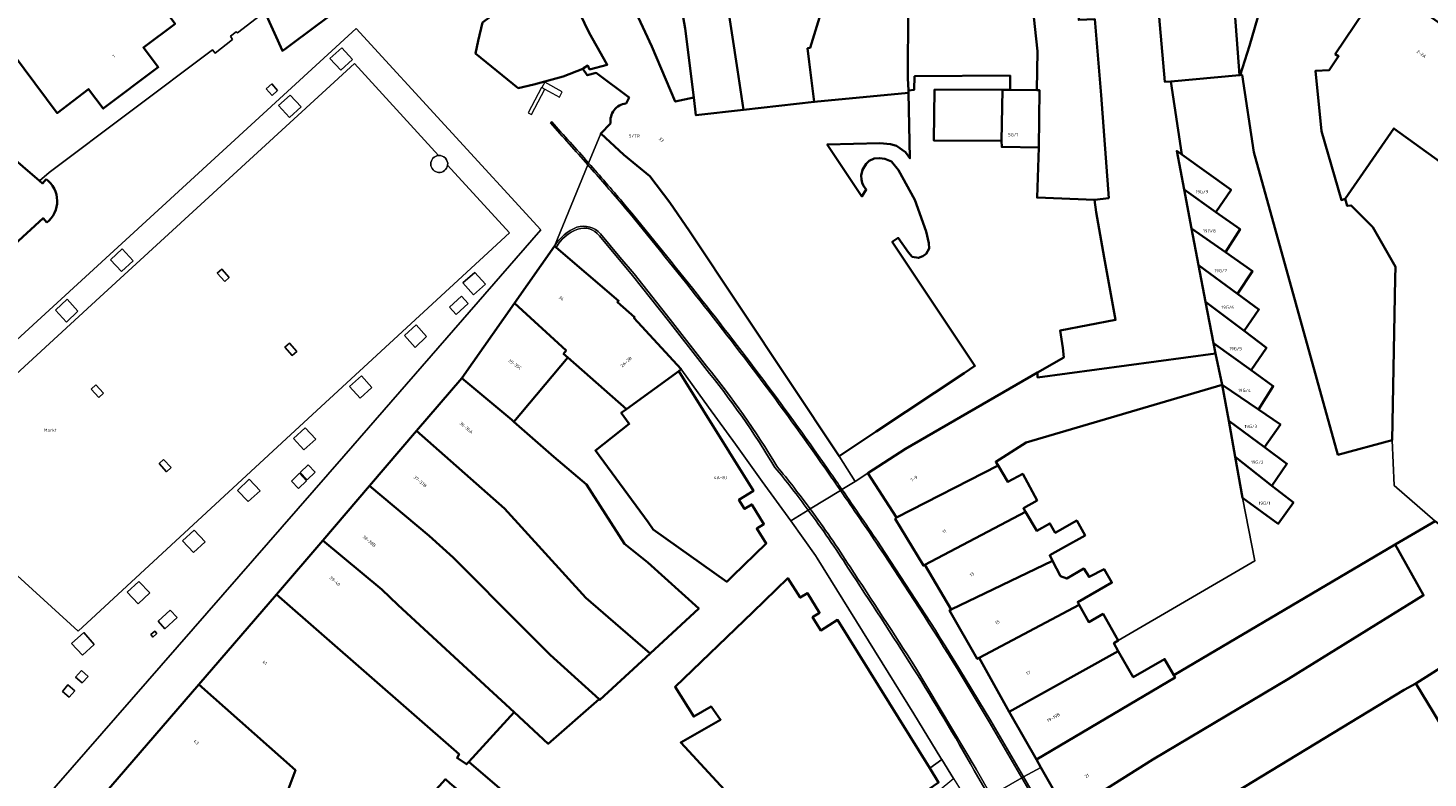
# Model space of a CAD drawing. Header units: metres. Extents: x 197700 to 204338, y 317132 to 325229.
# Tile 707 of 1056: x 202499 to 202656, y 319632 to 319717. Entities that reach past the tile are written whole.
import ezdxf
from ezdxf.enums import TextEntityAlignment as Align

# ---------------------------------------------------------------- set-up
doc = ezdxf.new("R2010")
doc.units = ezdxf.units.M
for name, color, linetype, lineweight in [('B-WE-IE-TERREINAFSCHEIDING_KUNSTMATIG_HEKWERK-G', 20, 'IE-TERREINAFSCHEIDING-KUNSTMATIG', 18), ('B-WE-IE-TERREINAFSCHEIDING_KUNSTMATIG_MUUR-G', 90, 'IE-TERREINAFSCHEIDING-KUNSTMATIG-DICHT', 18), ('B-WE-OG-BEBOUWING-GV', 7, 'Continuous', 35), ('B-WE-OG-BEBOUWING-T18', 10, 'Continuous', 18), ('B-WE-OG-TERREIN_ERF-GV', 7, 'Continuous', 18), ('B-WE-OG-TERREIN_ONBEGROEID-GV', 7, 'Continuous', 18), ('B-WE-OG-TOPOGRAFIE-T18', 10, 'Continuous', 18), ('B-WE-VH-VERHARDING_GESLOTEN-GV', 252, 'Continuous', 18), ('B-WE-VH-VERHARDING_SIERBESTRATING-GV', 252, 'Continuous', 18), ('B-WE-VH-VERHARDING_STRAATBAKSTEEN-GV', 252, 'Continuous', 18)]:
    doc.layers.add(name, color=color, linetype=linetype, lineweight=lineweight)
doc.styles.add('NLCS-ISO-M200-T18', font='NLCS-ISO.ttf', dxfattribs={"height": 0.36})
doc.linetypes.add('IE-TERREINAFSCHEIDING-KUNSTMATIG', pattern='A,4,[82,NLCS.SHX,S=0.75,R=90,X=0,Y=0],4,-2', length=10)
doc.linetypes.add('IE-TERREINAFSCHEIDING-KUNSTMATIG-DICHT', pattern='A,8,-1,[82,NLCS.SHX,S=0.75,R=90,X=0,Y=0],-1', length=10)

msp = doc.modelspace()

# ---------------------------------------------------------------- linework, layer by layer
at = {"layer": 'B-WE-IE-TERREINAFSCHEIDING_KUNSTMATIG_HEKWERK-G'}
for points in [[(202651.702, 319670.298), (202651.896, 319665.199), (202656.511, 319661.197)], [(202634.873, 319663.823), (202636.277, 319656.716), (202620.935, 319647.765)]]:
    msp.add_lwpolyline(points, dxfattribs=at)
at = {"layer": 'B-WE-IE-TERREINAFSCHEIDING_KUNSTMATIG_MUUR-G'}
for points in [[(202556.591, 319709.692), (202558.225, 319708.799), (202558.548, 319709.391), (202556.571, 319710.472), (202556.247, 319709.88)], [(202556.216, 319709.897), (202554.711, 319707.039), (202555.1, 319706.855), (202556.591, 319709.692)], [(202556.216, 319709.897), (202556.247, 319709.88)], [(202556.247, 319709.88), (202556.591, 319709.692)]]:
    msp.add_lwpolyline(points, dxfattribs=at)
at = {"layer": 'B-WE-OG-BEBOUWING-GV'}
for points in [[(202492.445, 319718.2), (202493.117, 319718.721), (202501.871, 319707.018), (202505.371, 319709.718), (202507.032, 319707.514), (202513.196, 319712.159), (202511.535, 319714.363), (202515.096, 319717.051), (202506.212, 319728.762), (202510.505, 319732.02), (202499.206, 319745.489), (202490.303, 319738.769), (202491.643, 319737.008), (202480.684, 319728.681), (202480.586, 319728.607), (202489.938, 319716.258), (202490.397, 319716.614), (202490.667, 319715.909), (202490.898, 319715.186), (202492.946, 319715.99), (202492.717, 319716.56), (202492.581, 319717.102), (202492.479, 319717.624)], [(202523.08, 319722.985), (202525.16, 319718.367), (202527.13, 319713.992), (202527.523, 319714.283), (202531.087, 319716.924), (202533.772, 319718.914), (202542.264, 319725.209), (202542.324, 319725.251), (202542.468, 319725.351), (202527.397, 319739.359), (202525.396, 319737.516), (202518.058, 319734.137)], [(202597.398, 319709.277), (202597.392, 319709.541), (202597.338, 319710.924), (202597.433, 319734.114), (202586.751, 319732.865), (202586.822, 319732.197), (202588.328, 319720.716), (202586.361, 319714.327), (202586.084, 319714.299), (202586.248, 319712.788), (202586.831, 319708.263)], [(202608.81, 319709.607), (202611.79, 319709.591), (202611.887, 319713.951), (202610.512, 319726.85), (202606.476, 319726.736), (202605.847, 319733.883), (202597.933, 319734.173), (202597.433, 319734.114), (202597.338, 319710.924), (202597.392, 319709.541), (202598.055, 319709.631), (202598.09, 319711.154), (202608.801, 319711.224)], [(202605.847, 319733.883), (202606.476, 319726.736), (202610.512, 319726.85), (202611.887, 319713.951), (202611.79, 319709.591), (202612.102, 319709.589), (202612.036, 319703.152), (202611.83, 319697.518), (202618.271, 319697.283), (202619.881, 319697.461), (202619.03, 319709.043), (202618.33, 319717.55), (202616.502, 319717.469), (202616.913, 319725.553), (202615.906, 319725.581), (202615.693, 319733.522)], [(202632.939, 319732.81), (202624.22, 319732.753), (202626.177, 319710.513), (202626.837, 319710.572), (202634.567, 319711.267)], [(202641.253, 319728.104), (202632.939, 319732.81), (202634.567, 319711.267), (202634.63, 319711.273), (202635.683, 319714.554), (202637.802, 319721.958)], [(202575.341, 319730.729), (202570.287, 319730.083), (202571.777, 319719.703), (202572.319, 319716.525), (202573.301, 319708.751), (202573.552, 319706.762), (202578.882, 319707.391), (202578.202, 319711.859)], [(202578.882, 319707.391), (202586.831, 319708.263), (202586.248, 319712.788), (202586.084, 319714.299), (202586.361, 319714.327), (202588.328, 319720.716), (202586.822, 319732.197), (202575.341, 319730.729), (202578.202, 319711.859)], [(202573.301, 319708.751), (202572.319, 319716.525), (202571.777, 319719.703), (202570.287, 319730.083), (202562.962, 319726.124), (202566.828, 319718.27), (202568.613, 319714.484), (202571.228, 319708.298)], [(202634.63, 319711.273), (202634.841, 319711.292), (202636.173, 319702.635), (202645.607, 319668.64), (202651.702, 319670.298), (202652.021, 319688.429), (202652.044, 319689.751), (202649.51, 319694.205), (202647.08, 319696.639), (202646.638, 319696.581), (202646.416, 319697.366), (202645.995, 319697.245), (202643.772, 319704.972), (202643.074, 319711.747), (202644.6, 319711.832), (202645.666, 319713.389), (202645.296, 319713.638), (202650.653, 319721.609), (202641.546, 319727.938), (202641.253, 319728.104), (202637.802, 319721.958), (202635.683, 319714.554)], [(202549.603, 319717.198), (202549.122, 319715.138), (202548.808, 319713.69), (202553.6, 319709.827), (202555.336, 319710.225), (202558.655, 319711.134), (202560.843, 319711.995), (202560.938, 319712.061), (202561.399, 319712.342), (202561.617, 319711.924), (202563.588, 319712.442), (202563.203, 319713.122), (202561.568, 319716.011), (202558.024, 319723.455)], [(202650.653, 319721.609), (202645.296, 319713.638), (202645.666, 319713.389), (202644.6, 319711.832), (202643.074, 319711.747), (202643.772, 319704.972), (202645.995, 319697.245), (202646.416, 319697.366), (202651.892, 319705.295), (202659.411, 319699.865), (202665.964, 319709.632), (202666.379, 319710.258), (202662.422, 319713.033), (202662.516, 319713.234), (202657.694, 319716.639), (202652.039, 319720.631), (202650.781, 319721.52)], [(202607.951, 319709.612), (202600.328, 319709.654), (202600.235, 319703.935), (202607.858, 319703.884)], [(202611.79, 319709.591), (202608.81, 319709.607), (202607.951, 319709.612), (202607.858, 319703.884), (202607.874, 319703.217), (202612.036, 319703.152), (202612.102, 319709.589)], [(202628.084, 319702.35), (202627.504, 319702.766), (202628.332, 319698.44), (202631.909, 319695.9), (202633.606, 319698.386)], [(202632.985, 319691.38), (202634.625, 319693.971), (202631.909, 319695.9), (202628.332, 319698.44), (202629.173, 319694.049)], [(202629.96, 319689.938), (202634.345, 319686.712), (202636.01, 319689.262), (202632.985, 319691.38), (202629.173, 319694.049)], [(202557.674, 319692.084), (202553.164, 319685.654), (202558.972, 319680.346), (202558.697, 319679.975), (202559.175, 319679.554), (202565.737, 319673.769), (202571.634, 319678.038), (202571.881, 319678.265), (202566.586, 319684.024), (202566.664, 319684.105), (202564.729, 319685.781), (202564.865, 319685.94), (202557.847, 319691.936)], [(202635.077, 319682.548), (202636.728, 319684.959), (202634.345, 319686.712), (202629.96, 319689.938), (202630.747, 319685.825)], [(202553.164, 319685.654), (202547.277, 319677.261), (202552.87, 319672.57), (202553.112, 319672.357), (202559.175, 319679.554), (202558.697, 319679.975), (202558.972, 319680.346)], [(202635.077, 319682.548), (202630.747, 319685.825), (202631.638, 319681.171), (202635.848, 319678.14), (202637.574, 319680.658)], [(202670.694, 319640.72), (202667.973, 319645.357), (202673.877, 319648.088), (202706.076, 319664.251), (202713.318, 319675.071), (202713.827, 319675.776), (202713.455, 319676.046), (202713.955, 319676.738), (202713.192, 319677.287), (202705.125, 319683.094), (202700.39, 319676.339), (202697.024, 319678.381), (202691.368, 319675.061), (202691.218, 319675.226), (202687.416, 319672.861), (202661.906, 319656.99), (202661.305, 319656.446), (202665.302, 319649.907), (202654.331, 319642.972), (202656.347, 319639.628), (202659.69, 319634.083)], [(202636.677, 319673.73), (202638.337, 319676.348), (202635.848, 319678.14), (202631.638, 319681.171), (202631.862, 319680.002), (202632.62, 319676.482)], [(202611.875, 319677.869), (202597.062, 319669.293), (202592.857, 319666.587), (202596.071, 319661.594), (202607.456, 319667.42), (202607.19, 319667.859), (202610.616, 319670.01), (202632.62, 319676.482), (202631.862, 319680.002), (202611.886, 319677.322)], [(202553.112, 319672.357), (202552.87, 319672.57), (202547.277, 319677.261), (202542.192, 319671.316), (202552.06, 319662.6), (202561.181, 319652.563), (202568.408, 319646.326), (202573.856, 319651.379), (202568.154, 319656.529), (202565.546, 319658.638), (202561.262, 319665.304), (202557.598, 319668.404)], [(202565.737, 319673.769), (202565.162, 319673.349), (202566.069, 319672.105), (202562.272, 319669.104), (202568.182, 319661.074), (202568.764, 319660.258), (202577.005, 319654.375), (202577.656, 319655.007), (202581.434, 319658.673), (202580.378, 319660.353), (202581.177, 319660.849), (202579.805, 319663.058), (202579.007, 319662.562), (202578.374, 319663.582), (202579.988, 319664.584), (202571.634, 319678.038)], [(202637.349, 319669.493), (202639.146, 319672.023), (202636.677, 319673.73), (202632.62, 319676.482), (202633.339, 319672.44)], [(202568.408, 319646.326), (202561.181, 319652.563), (202552.06, 319662.6), (202542.192, 319671.316), (202536.926, 319665.16), (202543.595, 319659.534), (202546.306, 319657.102), (202554.269, 319649.101), (202557.178, 319646.165), (202562.693, 319641.181), (202562.778, 319641.104)], [(202638.189, 319665.162), (202639.877, 319667.635), (202637.349, 319669.493), (202633.339, 319672.44), (202634.055, 319668.418)], [(202634.873, 319663.823), (202638.907, 319660.889), (202640.596, 319663.266), (202638.189, 319665.162), (202634.055, 319668.418)], [(202611.84, 319663.52), (202610.224, 319666.499), (202608.561, 319665.597), (202607.456, 319667.42), (202596.071, 319661.594), (202595.922, 319661.44), (202599.071, 319656.195), (202599.242, 319656.298), (202610.544, 319662.222), (202610.305, 319662.626)], [(202554.269, 319649.101), (202546.306, 319657.102), (202543.595, 319659.534), (202536.926, 319665.16), (202531.681, 319659.029), (202538.277, 319653.516), (202540.079, 319651.805), (202549.385, 319643.198), (202553.141, 319639.724), (202556.967, 319636.186), (202562.693, 319641.181), (202557.178, 319646.165)], [(202599.242, 319656.298), (202602.196, 319651.27), (202613.582, 319656.725), (202613.255, 319657.364), (202614.797, 319658.23), (202617.216, 319659.588), (202616.286, 319661.243), (202613.867, 319659.884), (202613.278, 319660.932), (202611.795, 319660.102), (202610.544, 319662.222)], [(202615.227, 319628.363), (202619.134, 319621.534), (202623.474, 319624.017), (202627.093, 319626.472), (202653.025, 319642.25), (202654.331, 319642.972), (202665.302, 319649.907), (202661.305, 319656.446), (202661.906, 319656.99), (202660.991, 319657.703), (202657.462, 319660.455), (202656.511, 319661.197), (202652.021, 319658.549), (202655.212, 319652.872), (202640.05, 319643.478), (202624.815, 319634.405)], [(202526.479, 319652.948), (202546.959, 319635.016), (202546.737, 319634.599), (202547.789, 319633.885), (202548.041, 319634.16), (202553.141, 319639.724), (202549.385, 319643.198), (202540.079, 319651.805), (202538.277, 319653.516), (202531.681, 319659.029)], [(202611.757, 319634.429), (202612.27, 319633.531), (202615.227, 319628.363), (202624.815, 319634.405), (202640.05, 319643.478), (202655.212, 319652.872), (202652.021, 319658.549), (202627.174, 319643.899), (202627.321, 319643.644)], [(202616.56, 319651.797), (202616.391, 319652.104), (202620.231, 319654.282), (202619.361, 319655.8), (202617.674, 319654.92), (202617.076, 319655.865), (202615.161, 319654.732), (202614.466, 319654.997), (202613.582, 319656.725), (202602.196, 319651.27), (202602.005, 319651.161), (202605.127, 319645.723), (202605.326, 319645.821)], [(202587.258, 319619.372), (202590.567, 319621.646), (202593.506, 319623.666), (202601.116, 319628.896), (202600.144, 319630.38), (202599.683, 319631.083), (202600.775, 319631.837), (202599.785, 319633.431), (202589.442, 319650.092), (202587.547, 319648.916), (202586.63, 319650.394), (202587.428, 319650.89), (202586.057, 319653.099), (202585.25, 319652.598), (202583.856, 319654.777), (202579.915, 319650.981), (202571.21, 319642.597), (202573.296, 319639.237), (202575.238, 319640.365), (202576.318, 319638.891), (202571.838, 319636.343), (202586.511, 319620.432), (202586.609, 319620.325)], [(202517.772, 319642.852), (202528.59, 319633.213), (202527.601, 319630.508), (202534.723, 319624.537), (202536.953, 319622.805), (202545.426, 319632.199), (202545.909, 319631.754), (202551.167, 319627.426), (202553.087, 319629.836), (202548.041, 319634.16), (202547.789, 319633.885), (202546.737, 319634.599), (202546.959, 319635.016), (202526.479, 319652.948)], [(202605.326, 319645.821), (202608.711, 319639.768), (202620.92, 319646.595), (202620.462, 319647.466), (202620.935, 319647.765), (202619.233, 319650.763), (202617.63, 319649.853), (202616.56, 319651.797)], [(202610.451, 319636.711), (202611.757, 319634.429), (202627.321, 319643.644), (202627.174, 319643.899), (202626.144, 319645.689), (202622.627, 319643.677), (202620.92, 319646.595), (202608.711, 319639.768)], [(202527.601, 319630.508), (202528.59, 319633.213), (202517.772, 319642.852), (202502.941, 319625.654), (202503.092, 319625.528), (202505.274, 319623.697), (202522.329, 319617.173), (202525.674, 319625.454)]]:
    msp.add_lwpolyline(points, close=True, dxfattribs=at)
for points in [[(202618.33, 319717.55), (202619.03, 319709.043), (202619.881, 319697.461), (202618.271, 319697.283), (202618.456, 319695.902), (202619.355, 319690.813), (202620.638, 319683.781), (202614.434, 319682.598), (202614.716, 319680.654), (202614.821, 319679.574), (202611.875, 319677.869), (202611.886, 319677.322), (202631.862, 319680.002), (202631.638, 319681.171), (202630.747, 319685.825), (202629.96, 319689.938), (202629.173, 319694.049), (202628.332, 319698.44), (202627.504, 319702.766), (202628.084, 319702.35), (202626.837, 319710.572), (202626.177, 319710.513), (202624.22, 319732.753)], [(202558.024, 319723.455), (202561.568, 319716.011), (202563.203, 319713.122), (202563.588, 319712.442), (202561.617, 319711.924), (202561.399, 319712.342), (202560.938, 319712.061), (202560.843, 319711.995), (202561.339, 319711.27), (202562.337, 319711.52), (202566.034, 319708.752), (202565.698, 319708.098)], [(202500.627, 319699.601), (202500.214, 319699.117), (202499.865, 319699.416), (202481.938, 319714.777), (202474.232, 319721.381), (202472.975, 319721.452), (202463.015, 319712.552), (202481.343, 319695.239), (202483.788, 319693.279), (202490.598, 319686.355), (202500.274, 319695.201), (202500.699, 319694.716)], [(202568.37, 319699.913), (202570.615, 319696.98), (202572.817, 319693.739), (202589.608, 319668.472), (202593.773, 319671.24), (202603.639, 319677.797), (202604.866, 319678.612), (202602.759, 319681.774), (202595.575, 319692.554), (202596.247, 319692.987), (202597.413, 319691.361), (202597.831, 319690.876), (202598.515, 319690.753), (202599.016, 319690.934), (202599.393, 319691.194), (202599.707, 319691.805), (202599.673, 319692.41), (202599.401, 319693.732), (202598.115, 319697.271), (202596.264, 319700.599), (202595.492, 319701.574), (202594.756, 319701.885), (202594.152, 319701.956), (202593.546, 319701.914), (202593.003, 319701.657), (202592.665, 319701.328), (202592.247, 319700.64), (202592.103, 319700.013), (202592.124, 319699.566), (202592.207, 319699.175), (202592.358, 319698.84), (202592.652, 319698.42), (202592.172, 319697.661), (202588.283, 319703.495), (202594.173, 319703.647), (202595.376, 319703.513), (202596.058, 319703.325), (202597.074, 319702.624), (202597.558, 319701.941), (202597.398, 319709.277), (202586.831, 319708.263), (202578.882, 319707.391), (202573.552, 319706.762), (202573.301, 319708.751), (202571.228, 319708.298), (202568.613, 319714.484), (202566.828, 319718.27)], [(202563.968, 319705.849), (202562.864, 319704.725), (202565.456, 319702.334), (202568.37, 319699.913)]]:
    msp.add_lwpolyline(points, dxfattribs=at)
for points in [[(202565.698, 319708.098, 0.4204826), (202563.968, 319705.849)], [(202500.699, 319694.716, 0.4863868), (202500.627, 319699.601)]]:
    msp.add_lwpolyline(points, format="xyb", dxfattribs=at)
at = {"layer": 'B-WE-OG-TERREIN_ERF-GV'}
for points in [[(202659.411, 319699.865), (202651.892, 319705.295), (202646.416, 319697.366), (202646.638, 319696.581), (202647.08, 319696.639), (202649.51, 319694.205), (202652.044, 319689.751), (202652.021, 319688.429), (202651.702, 319670.298), (202651.896, 319665.199), (202656.511, 319661.197)], [(202586.511, 319620.432), (202571.838, 319636.343), (202576.318, 319638.891), (202575.238, 319640.365), (202573.296, 319639.237), (202571.21, 319642.597), (202579.915, 319650.981), (202583.856, 319654.777), (202585.25, 319652.598), (202586.057, 319653.099), (202587.428, 319650.89), (202586.63, 319650.394), (202587.547, 319648.916), (202589.442, 319650.092), (202599.785, 319633.431), (202601.146, 319634.422), (202601.05, 319634.578), (202597.985, 319639.562), (202587.159, 319657.031), (202586.982, 319657.317), (202584.18, 319661.205), (202580.975, 319665.65), (202577.968, 319669.821), (202574.974, 319673.975), (202571.973, 319678.138), (202571.881, 319678.265), (202571.634, 319678.038), (202579.988, 319664.584), (202578.374, 319663.582), (202579.007, 319662.562), (202579.805, 319663.058), (202581.177, 319660.849), (202580.378, 319660.353), (202581.434, 319658.673), (202577.656, 319655.007), (202577.005, 319654.375), (202568.764, 319660.258), (202568.182, 319661.074), (202562.272, 319669.104), (202566.069, 319672.105), (202565.162, 319673.349), (202565.737, 319673.769), (202559.175, 319679.554), (202553.112, 319672.357), (202557.598, 319668.404), (202561.262, 319665.304), (202565.546, 319658.638), (202568.154, 319656.529), (202573.856, 319651.379), (202568.408, 319646.326), (202562.778, 319641.104), (202562.693, 319641.181), (202556.967, 319636.186), (202553.141, 319639.724), (202548.041, 319634.16), (202553.087, 319629.836)], [(202656.347, 319639.628), (202654.331, 319642.972), (202653.025, 319642.25), (202627.093, 319626.472), (202623.474, 319624.017), (202619.134, 319621.534), (202629.336, 319603.819), (202633.679, 319606.296), (202641.633, 319611.354), (202667.401, 319626.952)]]:
    msp.add_lwpolyline(points, dxfattribs=at)
msp.add_lwpolyline([(202632.62, 319676.482), (202610.616, 319670.01), (202607.19, 319667.859), (202607.456, 319667.42), (202608.561, 319665.597), (202610.224, 319666.499), (202611.84, 319663.52), (202610.305, 319662.626), (202610.544, 319662.222), (202611.795, 319660.102), (202613.278, 319660.932), (202613.867, 319659.884), (202616.286, 319661.243), (202617.216, 319659.588), (202614.797, 319658.23), (202613.255, 319657.364), (202613.582, 319656.725), (202614.466, 319654.997), (202615.161, 319654.732), (202617.076, 319655.865), (202617.674, 319654.92), (202619.361, 319655.8), (202620.231, 319654.282), (202616.391, 319652.104), (202616.56, 319651.797), (202617.63, 319649.853), (202619.233, 319650.763), (202620.935, 319647.765), (202636.277, 319656.716), (202634.873, 319663.823), (202634.055, 319668.418), (202633.339, 319672.44)], close=True, dxfattribs=at)
at = {"layer": 'B-WE-OG-TERREIN_ONBEGROEID-GV'}
for points in [[(202534.999, 319713.031), (202533.794, 319714.341), (202532.469, 319713.126), (202533.683, 319711.819)], [(202529.234, 319707.733), (202528.005, 319709.038), (202526.705, 319707.852), (202527.928, 319706.521)], [(202507.855, 319690.547), (202509.072, 319689.205), (202510.376, 319690.436), (202509.159, 319691.763)], [(202549.916, 319687.807), (202548.73, 319689.127), (202547.4, 319687.933), (202548.59, 319686.62)], [(202501.67, 319684.885), (202502.898, 319683.54), (202504.174, 319684.753), (202502.977, 319686.119)], [(202542.05, 319680.698), (202543.317, 319681.941), (202542.129, 319683.232), (202540.843, 319682.018)], [(202537.179, 319676.194), (202535.992, 319677.492), (202534.658, 319676.299), (202535.875, 319674.981)], [(202529.547, 319669.178), (202530.869, 319670.394), (202529.685, 319671.678), (202528.367, 319670.461)], [(202522.088, 319664.644), (202523.299, 319663.381), (202524.646, 319664.577), (202523.414, 319665.888)], [(202515.921, 319658.964), (202517.151, 319657.653), (202518.451, 319658.857), (202517.246, 319660.166)], [(202509.719, 319653.217), (202510.938, 319651.896), (202512.237, 319653.122), (202511.037, 319654.426)], [(202503.465, 319647.453), (202504.709, 319646.132), (202506.023, 319647.342), (202504.834, 319648.674)]]:
    msp.add_lwpolyline(points, close=True, dxfattribs=at)
for points in [[(202544.65, 319702.243, 2.0605904), (202545.675, 319701.158)], [(202545.675, 319701.158, 0.4890555), (202544.65, 319702.243)]]:
    msp.add_lwpolyline(points, format="xyb", dxfattribs=at)
at = {"layer": 'B-WE-VH-VERHARDING_GESLOTEN-GV'}
for points in [[(202607.858, 319703.884), (202600.235, 319703.935), (202600.328, 319709.654), (202607.951, 319709.612), (202608.81, 319709.607), (202608.801, 319711.224), (202598.09, 319711.154), (202598.055, 319709.631), (202597.392, 319709.541), (202597.398, 319709.277), (202597.558, 319701.941), (202597.074, 319702.624), (202596.058, 319703.325), (202595.376, 319703.513), (202594.173, 319703.647), (202588.283, 319703.495), (202592.172, 319697.661), (202592.652, 319698.42), (202592.358, 319698.84), (202592.207, 319699.175), (202592.124, 319699.566), (202592.103, 319700.013), (202592.247, 319700.64), (202592.665, 319701.328), (202593.003, 319701.657), (202593.546, 319701.914), (202594.152, 319701.956), (202594.756, 319701.885), (202595.492, 319701.574), (202596.264, 319700.599), (202598.115, 319697.271), (202599.401, 319693.732), (202599.673, 319692.41), (202599.707, 319691.805), (202599.393, 319691.194), (202599.016, 319690.934), (202598.515, 319690.753), (202597.831, 319690.876), (202597.413, 319691.361), (202596.247, 319692.987), (202595.575, 319692.554), (202602.759, 319681.774), (202604.866, 319678.612), (202603.639, 319677.797), (202593.773, 319671.24), (202589.608, 319668.472), (202591.42, 319665.656), (202592.857, 319666.587), (202597.062, 319669.293), (202611.875, 319677.869), (202614.821, 319679.574), (202614.716, 319680.654), (202614.434, 319682.598), (202620.638, 319683.781), (202619.355, 319690.813), (202618.456, 319695.902), (202618.271, 319697.283), (202611.83, 319697.518), (202612.036, 319703.152), (202607.874, 319703.217)], [(202634.345, 319686.712), (202636.728, 319684.959), (202635.077, 319682.548), (202637.574, 319680.658), (202635.848, 319678.14), (202638.337, 319676.348), (202636.677, 319673.73), (202639.146, 319672.023), (202637.349, 319669.493), (202639.877, 319667.635), (202638.189, 319665.162), (202640.596, 319663.266), (202638.907, 319660.889), (202634.873, 319663.823), (202636.277, 319656.716), (202620.935, 319647.765), (202620.462, 319647.466), (202620.92, 319646.595), (202622.627, 319643.677), (202626.144, 319645.689), (202627.174, 319643.899), (202652.021, 319658.549), (202656.511, 319661.197), (202651.896, 319665.199), (202651.702, 319670.298), (202645.607, 319668.64), (202636.173, 319702.635), (202634.841, 319711.292), (202634.63, 319711.273), (202634.567, 319711.267), (202626.837, 319710.572), (202628.084, 319702.35), (202633.606, 319698.386), (202631.909, 319695.9), (202634.625, 319693.971), (202632.985, 319691.38), (202636.01, 319689.262)]]:
    msp.add_lwpolyline(points, close=True, dxfattribs=at)
at = {"layer": 'B-WE-VH-VERHARDING_SIERBESTRATING-GV'}
for points in [[(202496.62, 319625.586), (202534.016, 319668.475), (202556.13, 319693.899), (202535.412, 319716.503), (202474.635, 319660.717), (202466.023, 319652.797), (202478.039, 319642.176)], [(202534.999, 319713.031), (202533.683, 319711.819), (202532.469, 319713.126), (202533.794, 319714.341)], [(202529.234, 319707.733), (202527.928, 319706.521), (202526.705, 319707.852), (202528.005, 319709.038)], [(202507.855, 319690.547), (202509.159, 319691.763), (202510.376, 319690.436), (202509.072, 319689.205)], [(202549.916, 319687.807), (202548.59, 319686.62), (202547.4, 319687.933), (202548.73, 319689.127)], [(202501.67, 319684.885), (202502.977, 319686.119), (202504.174, 319684.753), (202502.898, 319683.54)], [(202545.877, 319685.236), (202547.217, 319686.452), (202547.994, 319685.622), (202546.637, 319684.376)], [(202545.877, 319685.236), (202546.637, 319684.376), (202547.994, 319685.622), (202547.217, 319686.452)], [(202542.05, 319680.698), (202540.843, 319682.018), (202542.129, 319683.232), (202543.317, 319681.941)], [(202537.179, 319676.194), (202535.875, 319674.981), (202534.658, 319676.299), (202535.992, 319677.492)], [(202529.547, 319669.178), (202528.367, 319670.461), (202529.685, 319671.678), (202530.869, 319670.394)], [(202528.931, 319664.865), (202529.826, 319665.723), (202529.042, 319666.567), (202528.141, 319665.693)], [(202528.931, 319664.865), (202528.141, 319665.693), (202529.042, 319666.567), (202529.826, 319665.723)], [(202529.93, 319665.816), (202530.825, 319666.674), (202530.041, 319667.518), (202529.14, 319666.644)], [(202529.93, 319665.816), (202529.14, 319666.644), (202530.041, 319667.518), (202530.825, 319666.674)], [(202522.088, 319664.644), (202523.414, 319665.888), (202524.646, 319664.577), (202523.299, 319663.381)], [(202515.921, 319658.964), (202517.246, 319660.166), (202518.451, 319658.857), (202517.151, 319657.653)], [(202509.719, 319653.217), (202511.037, 319654.426), (202512.237, 319653.122), (202510.938, 319651.896)], [(202515.315, 319650.348), (202513.953, 319649.103), (202513.187, 319649.96), (202514.52, 319651.204)], [(202515.315, 319650.348), (202514.52, 319651.204), (202513.187, 319649.96), (202513.953, 319649.103)], [(202503.465, 319647.453), (202504.834, 319648.674), (202506.023, 319647.342), (202504.709, 319646.132)], [(202513.055, 319648.58), (202512.608, 319648.166), (202512.361, 319648.448), (202512.825, 319648.846)], [(202513.055, 319648.58), (202512.825, 319648.846), (202512.361, 319648.448), (202512.608, 319648.166)], [(202505.334, 319643.746), (202504.674, 319643.023), (202503.919, 319643.678), (202504.592, 319644.417)], [(202505.334, 319643.746), (202504.592, 319644.417), (202503.919, 319643.678), (202504.674, 319643.023)], [(202503.823, 319642.143), (202503.186, 319641.418), (202502.439, 319642.065), (202503.042, 319642.805)], [(202503.823, 319642.143), (202503.042, 319642.805), (202502.439, 319642.065), (202503.186, 319641.418)], [(202610.126, 319632.356), (202613.01, 319627.405), (202615.348, 319623.372), (202611.899, 319621.404), (202610.151, 319624.435), (202608.993, 319626.41), (202606.695, 319630.368), (202606.479, 319630.243), (202608.777, 319626.284), (202609.963, 319624.263), (202611.813, 319621.112), (202615.436, 319623.185), (202615.597, 319623.277), (202615.633, 319623.298), (202613.183, 319627.505), (202610.299, 319632.456)]]:
    msp.add_lwpolyline(points, close=True, dxfattribs=at)
for points in [[(202545.675, 319701.158), (202552.621, 319693.57), (202529.069, 319671.834), (202504.206, 319648.844), (202484.952, 319666.375), (202506.649, 319686.324), (202535.227, 319712.568), (202544.65, 319702.243)], [(202557.355, 319706.037), (202557.207, 319705.902)], [(202561.501, 319701.406), (202561.417, 319701.2)], [(202561.417, 319701.2), (202561.501, 319701.406)], [(202562.707, 319693.238), (202566.409, 319688.788), (202570.457, 319683.684), (202574.545, 319678.428)], [(202574.741, 319678.584), (202570.654, 319683.838), (202566.603, 319688.946), (202564.994, 319690.831), (202562.83, 319693.441)], [(202557.674, 319692.084), (202557.847, 319691.936)], [(202589.937, 319664.744), (202589.767, 319664.64)], [(202589.767, 319664.64), (202589.937, 319664.744)], [(202586.16, 319662.422), (202586.374, 319662.554)], [(202586.374, 319662.554), (202586.16, 319662.422)], [(202604.765, 319633.195), (202606.479, 319630.243), (202606.695, 319630.368), (202604.982, 319633.319), (202598.18, 319644.748)], [(202602.973, 319644.462), (202606.456, 319638.657), (202610.126, 319632.356), (202610.299, 319632.456), (202610.296, 319632.462), (202606.628, 319638.759), (202603.144, 319644.566)]]:
    msp.add_lwpolyline(points, dxfattribs=at)
for points in [[(202557.207, 319705.902, -0.0037911), (202561.417, 319701.2)], [(202561.501, 319701.406, 0.0037923), (202557.355, 319706.037)], [(202544.65, 319702.243, -0.4890555), (202545.675, 319701.158)], [(202561.417, 319701.2, -0.0032616), (202565.198, 319696.85)], [(202565.351, 319696.979, 0.0034448), (202561.501, 319701.406)], [(202565.198, 319696.85, -0.0059543), (202573.001, 319687.212)], [(202573.158, 319687.336, 0.0059543), (202565.351, 319696.979)], [(202560.188, 319694.19, 0.1583536), (202557.674, 319692.084)], [(202557.847, 319691.936, -0.1721279), (202560.273, 319693.986)], [(202562.83, 319693.441, 0.3053727), (202560.188, 319694.19)], [(202560.273, 319693.986, -0.3195128), (202562.707, 319693.238)], [(202573.001, 319687.212, -0.0066402), (202580.992, 319676.876)], [(202581.152, 319676.996, 0.0066432), (202573.158, 319687.336)], [(202574.545, 319678.428, -0.0359213), (202582.414, 319667.225)], [(202582.619, 319667.37, 0.0357824), (202574.741, 319678.584)], [(202580.992, 319676.876, -0.0082863), (202588.498, 319666.467)], [(202588.662, 319666.581, 0.0083023), (202581.152, 319676.996)], [(202582.414, 319667.225, -0.0127147), (202586.16, 319662.422)], [(202586.374, 319662.554, 0.0121062), (202582.619, 319667.37)], [(202588.498, 319666.467, -0.0005638), (202589.767, 319664.64)], [(202589.937, 319664.744, 0.0009076), (202588.662, 319666.581)], [(202594.256, 319658.42, 0.0030798), (202589.937, 319664.744)], [(202589.767, 319664.64, -0.0029347), (202594.09, 319658.309)], [(202586.16, 319662.422, -0.0170506), (202590.629, 319655.92)], [(202590.839, 319656.056, 0.016919), (202586.374, 319662.554)], [(202603.144, 319644.566, 0.0082937), (202594.256, 319658.42)], [(202594.09, 319658.309, -0.0082797), (202602.973, 319644.462)], [(202590.629, 319655.92, -0.0041986), (202597.969, 319644.614)], [(202598.18, 319644.748, 0.0041793), (202590.839, 319656.056)], [(202597.969, 319644.614, -0.0121463), (202604.765, 319633.195)]]:
    msp.add_lwpolyline(points, format="xyb", dxfattribs=at)
at = {"layer": 'B-WE-VH-VERHARDING_STRAATBAKSTEEN-GV'}
for points in [[(202474.232, 319721.381), (202481.938, 319714.777), (202499.865, 319699.416), (202500.966, 319700.329), (202519.283, 319714.125), (202519.57, 319713.758), (202521.525, 319715.292), (202521.325, 319715.666), (202521.951, 319716.131), (202522.101, 319716.019), (202525.16, 319718.367)], [(202515.096, 319717.051), (202511.535, 319714.363), (202513.196, 319712.159), (202507.032, 319707.514), (202505.371, 319709.718), (202501.871, 319707.018), (202493.117, 319718.721)], [(202531.087, 319716.924), (202527.523, 319714.283), (202527.13, 319713.992), (202525.16, 319718.367), (202522.101, 319716.019), (202521.951, 319716.131), (202521.325, 319715.666), (202521.525, 319715.292), (202519.57, 319713.758), (202519.283, 319714.125), (202500.966, 319700.329), (202499.865, 319699.416), (202500.214, 319699.117), (202500.627, 319699.601)], [(202565.698, 319708.098), (202566.034, 319708.752), (202562.337, 319711.52), (202561.339, 319711.27), (202560.843, 319711.995), (202558.655, 319711.134), (202555.336, 319710.225), (202553.6, 319709.827), (202548.808, 319713.69), (202549.122, 319715.138), (202549.603, 319717.198)], [(202544.65, 319702.243), (202535.227, 319712.568), (202506.649, 319686.324), (202484.952, 319666.375), (202504.206, 319648.844), (202529.069, 319671.834), (202552.621, 319693.57), (202545.675, 319701.158)], [(202557.207, 319705.902), (202557.355, 319706.037)], [(202561.501, 319701.406), (202562.864, 319704.725), (202563.968, 319705.849)], [(202589.937, 319664.744), (202591.42, 319665.656), (202589.608, 319668.472), (202572.817, 319693.739), (202570.615, 319696.98), (202568.37, 319699.913), (202565.456, 319702.334), (202562.864, 319704.725), (202561.501, 319701.406)], [(202547.277, 319677.261), (202553.164, 319685.654), (202557.674, 319692.084), (202561.417, 319701.2)], [(202561.417, 319701.2), (202557.674, 319692.084)], [(202500.699, 319694.716), (202500.274, 319695.201), (202490.598, 319686.355), (202490.431, 319686.203), (202484.609, 319680.766), (202481.357, 319678.206), (202481.142, 319678.037), (202469.922, 319671.428), (202469.998, 319671.285), (202458.582, 319664.435), (202462.004, 319663.733), (202467.546, 319667.984), (202467.662, 319667.811), (202462.113, 319663.594), (202459.126, 319661.252), (202442.328, 319648.349), (202445.584, 319644.385), (202454.856, 319651.85)], [(202574.545, 319678.428), (202570.457, 319683.684), (202566.409, 319688.788), (202562.707, 319693.238)], [(202562.83, 319693.441), (202564.994, 319690.831), (202566.603, 319688.946), (202570.654, 319683.838), (202574.741, 319678.584)], [(202557.847, 319691.936), (202564.865, 319685.94), (202564.729, 319685.781), (202566.664, 319684.105), (202566.586, 319684.024), (202571.881, 319678.265), (202571.973, 319678.138), (202574.974, 319673.975), (202577.968, 319669.821), (202580.975, 319665.65), (202584.18, 319661.205), (202586.16, 319662.422)], [(202460.781, 319652.738), (202461.438, 319652.169), (202466.093, 319648.087), (202468.56, 319645.87), (202475.107, 319640.128), (202494.374, 319622.948), (202497.235, 319620.428), (202502.941, 319625.654), (202517.772, 319642.852), (202526.479, 319652.948), (202531.681, 319659.029), (202536.926, 319665.16), (202542.192, 319671.316), (202547.277, 319677.261)], [(202592.857, 319666.587), (202591.42, 319665.656), (202589.937, 319664.744)], [(202603.144, 319644.566), (202606.628, 319638.759), (202610.296, 319632.462), (202612.27, 319633.531), (202611.757, 319634.429), (202610.451, 319636.711), (202608.711, 319639.768), (202605.326, 319645.821), (202605.127, 319645.723), (202602.005, 319651.161), (202602.196, 319651.27), (202599.242, 319656.298), (202599.071, 319656.195), (202595.922, 319661.44), (202596.071, 319661.594), (202592.857, 319666.587)], [(202586.374, 319662.554), (202589.767, 319664.64)], [(202589.767, 319664.64), (202586.374, 319662.554)], [(202586.16, 319662.422), (202584.18, 319661.205), (202586.982, 319657.317), (202587.159, 319657.031), (202597.985, 319639.562), (202601.05, 319634.578), (202601.146, 319634.422), (202602.464, 319632.279), (202603.393, 319630.769), (202604.369, 319629.062)], [(202598.18, 319644.748), (202604.982, 319633.319), (202606.695, 319630.368)], [(202606.695, 319630.368), (202610.126, 319632.356), (202606.456, 319638.657), (202602.973, 319644.462)], [(202619.134, 319621.534), (202615.227, 319628.363), (202612.27, 319633.531), (202610.296, 319632.462), (202610.299, 319632.456), (202613.183, 319627.505), (202615.633, 319623.298), (202615.597, 319623.277), (202620.649, 319614.619), (202621.344, 319613.427), (202625.464, 319606.364)], [(202604.369, 319629.062), (202605.717, 319629.802), (202606.479, 319630.243), (202604.765, 319633.195)]]:
    msp.add_lwpolyline(points, dxfattribs=at)
for points in [[(202496.62, 319625.586), (202478.039, 319642.176), (202466.023, 319652.797), (202474.635, 319660.717), (202535.412, 319716.503), (202556.13, 319693.899), (202534.016, 319668.475)], [(202525.974, 319709.003), (202526.6, 319709.564), (202525.941, 319710.298), (202525.317, 319709.724)], [(202525.974, 319709.003), (202525.317, 319709.724), (202525.941, 319710.298), (202526.6, 319709.564)], [(202520.658, 319688.086), (202521.157, 319688.562), (202520.329, 319689.487), (202519.805, 319689.018)], [(202520.658, 319688.086), (202519.805, 319689.018), (202520.329, 319689.487), (202521.157, 319688.562)], [(202527.922, 319681.192), (202527.421, 319680.725), (202528.247, 319679.781), (202528.771, 319680.253)], [(202527.922, 319681.192), (202528.771, 319680.253), (202528.247, 319679.781), (202527.421, 319680.725)], [(202505.671, 319676.003), (202506.523, 319675.081), (202507.041, 319675.564), (202506.199, 319676.502)], [(202505.671, 319676.003), (202506.199, 319676.502), (202507.041, 319675.564), (202506.523, 319675.081)], [(202513.295, 319667.659), (202514.138, 319666.724), (202514.657, 319667.198), (202513.792, 319668.117)], [(202513.295, 319667.659), (202513.792, 319668.117), (202514.657, 319667.198), (202514.138, 319666.724)], [(202600.144, 319630.38), (202602.464, 319632.279), (202601.146, 319634.422), (202599.785, 319633.431), (202600.775, 319631.837), (202599.683, 319631.083)], [(202613.01, 319627.405), (202610.126, 319632.356), (202606.695, 319630.368), (202608.993, 319626.41), (202610.151, 319624.435), (202611.899, 319621.404), (202615.348, 319623.372)]]:
    msp.add_lwpolyline(points, close=True, dxfattribs=at)
for points in [[(202563.968, 319705.849, -0.4204826), (202565.698, 319708.098)], [(202561.417, 319701.2, 0.0037911), (202557.207, 319705.902)], [(202557.355, 319706.037, -0.0037923), (202561.501, 319701.406)], [(202545.675, 319701.158, -2.0605904), (202544.65, 319702.243)], [(202565.198, 319696.85, 0.0032616), (202561.417, 319701.2)], [(202561.501, 319701.406, -0.0034448), (202565.351, 319696.979)], [(202500.627, 319699.601, -0.4863868), (202500.699, 319694.716)], [(202573.001, 319687.212, 0.0059543), (202565.198, 319696.85)], [(202565.351, 319696.979, -0.0059543), (202573.158, 319687.336)], [(202557.674, 319692.084, -0.1583536), (202560.188, 319694.19)], [(202560.273, 319693.986, 0.1721279), (202557.847, 319691.936)], [(202560.188, 319694.19, -0.3053727), (202562.83, 319693.441)], [(202562.707, 319693.238, 0.3195128), (202560.273, 319693.986)], [(202580.992, 319676.876, 0.0066402), (202573.001, 319687.212)], [(202573.158, 319687.336, -0.0066432), (202581.152, 319676.996)], [(202582.414, 319667.225, 0.0359213), (202574.545, 319678.428)], [(202574.741, 319678.584, -0.0357824), (202582.619, 319667.37)], [(202588.498, 319666.467, 0.0082863), (202580.992, 319676.876)], [(202581.152, 319676.996, -0.0083023), (202588.662, 319666.581)], [(202586.16, 319662.422, 0.0127147), (202582.414, 319667.225)], [(202582.619, 319667.37, -0.0121062), (202586.374, 319662.554)], [(202589.767, 319664.64, 0.0005638), (202588.498, 319666.467)], [(202588.662, 319666.581, -0.0009076), (202589.937, 319664.744)], [(202589.937, 319664.744, -0.0030798), (202594.256, 319658.42)], [(202594.09, 319658.309, 0.0029347), (202589.767, 319664.64)], [(202590.629, 319655.92, 0.0170506), (202586.16, 319662.422)], [(202586.374, 319662.554, -0.016919), (202590.839, 319656.056)], [(202594.256, 319658.42, -0.0082937), (202603.144, 319644.566)], [(202602.973, 319644.462, 0.0082797), (202594.09, 319658.309)], [(202597.969, 319644.614, 0.0041986), (202590.629, 319655.92)], [(202590.839, 319656.056, -0.0041793), (202598.18, 319644.748)], [(202604.765, 319633.195, 0.0121463), (202597.969, 319644.614)]]:
    msp.add_lwpolyline(points, format="xyb", dxfattribs=at)

# ---------------------------------------------------------------- texts
at = {"layer": 'B-WE-OG-BEBOUWING-T18', "style": 'NLCS-ISO-M200-T18'}
for s, rotation, p in [('1', 37, (202508.211, 319713.411)), ('2-2A', 324.8, (202654.97, 319713.665)), ('33', 320.3, (202569.659, 319704.042)), ('34', 325, (202558.436, 319686.205)), ('35-35C', 325, (202553.238, 319678.793)), ('2A-2B', 42.6, (202565.71, 319679.067)), ('36-36A', 319.5, (202547.774, 319671.688)), ('37-37B', 319.5, (202542.599, 319665.638)), ('7-9', 32.7, (202598.018, 319665.959)), ('11', 30.9, (202601.432, 319660.034)), ('38-38B', 319.5, (202536.876, 319658.948)), ('13', 30.4, (202604.523, 319655.205)), ('39-40', 319.5, (202533.028, 319654.45)), ('15', 29.8, (202607.385, 319649.823)), ('41', 319.2, (202525.155, 319645.288)), ('17', 29.2, (202610.853, 319644.132)), ('19-19B', 29.6, (202613.675, 319639.133)), ('43', 319.3, (202517.463, 319636.369)), ('21', 29.7, (202617.422, 319632.581))]:
    msp.add_text(s, height=0.36, rotation=rotation, dxfattribs=at).set_placement(p, align=Align.MIDDLE)
for s, p in [('5/TR', (202566.635, 319704.45)), ('5G/1', (202609.141, 319704.586)), ('19G/9', (202630.339, 319698.176)), ('19G/8', (202631.18, 319693.785)), ('19G/7', (202632.444, 319689.323)), ('19G/6', (202633.231, 319685.21)), ('19G/5', (202634.122, 319680.556)), ('19G/4', (202635.104, 319675.867)), ('19G/3', (202635.823, 319671.825)), ('19G/2', (202636.539, 319667.803)), ('4A-8J', (202576.306, 319666.078)), ('19G/1', (202637.357, 319663.208))]:
    msp.add_text(s, height=0.36, dxfattribs=at).set_placement(p, align=Align.MIDDLE)
at = {"layer": 'B-WE-OG-TOPOGRAFIE-T18', "style": 'NLCS-ISO-M200-T18'}
msp.add_text('Markt', height=0.36, rotation=0.1, dxfattribs=at).set_placement((202501.08, 319671.4), align=Align.MIDDLE)

doc.saveas('drawing.dxf')
